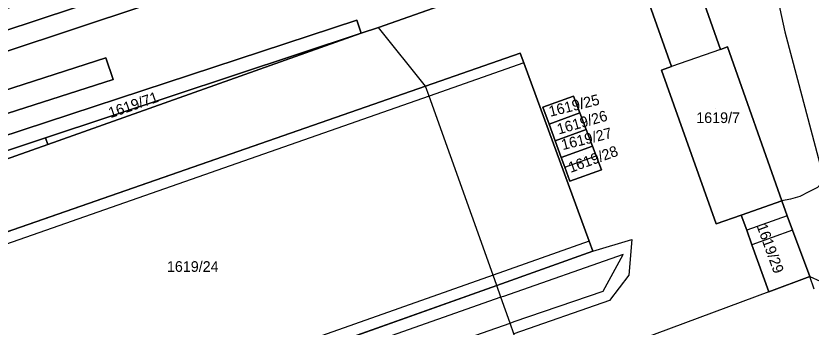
# Model space of a CAD drawing. Extents: x -263943 to -261149, y -1236934 to -1230686.
# Drawn here: x -262127.6 to -261978.7, y -1236684.2 to -1236625.9 of the extents above; entities that cross this region are included whole.
import ezdxf

# ---------------------------------------------------------------- set-up
doc = ezdxf.new("R2010")
doc.units = 0
for name, color, linetype in [('body_kn', 7, 'Continuous'), ('kladpar_druhypozemkov', 7, 'Continuous'), ('kladpar_hranice', 7, 'Continuous'), ('kladpar_parcelnecisla', 7, 'Continuous'), ('kladpar_plochy', 7, 'Continuous'), ('zappar_hrandruhpozemk', 7, 'Continuous')]:
    doc.layers.add(name, color=color, linetype=linetype)

msp = doc.modelspace()

# ---------------------------------------------------------------- linework, layer by layer
at = {"layer": 'body_kn'}
for p, q in [((-262063.76, -1236626.66), (-262063.76, -1236626.66)), ((-262059.73, -1236628.06), (-262059.73, -1236628.06)), ((-262062.97, -1236629.1), (-262062.97, -1236629.1)), ((-262062.97, -1236629.1), (-262062.97, -1236629.1)), ((-261983.68, -1236628.89), (-261983.68, -1236628.89)), ((-261995.73, -1236632.18), (-261995.73, -1236632.18)), ((-261995.73, -1236632.18), (-261995.73, -1236632.18)), ((-261994.37, -1236631.67), (-261994.37, -1236631.67)), ((-262110.74, -1236633.76), (-262110.74, -1236633.76)), ((-262033.21, -1236632.87), (-262033.21, -1236632.87)), ((-262032.54, -1236634.71), (-262032.54, -1236634.71)), ((-262032.54, -1236634.71), (-262032.54, -1236634.71)), ((-262004.86, -1236635.38), (-262004.86, -1236635.38)), ((-262006.76, -1236636.05), (-262006.76, -1236636.05)), ((-262109.4, -1236637.8), (-262109.4, -1236637.8)), ((-261981.32, -1236637.79), (-261981.32, -1236637.79)), ((-262050.9, -1236639.04), (-262050.9, -1236639.04)), ((-262050.9, -1236639.04), (-262050.9, -1236639.04)), ((-262050.23, -1236640.92), (-262050.23, -1236640.92)), ((-262050.23, -1236640.92), (-262050.23, -1236640.92)), ((-262023.21, -1236640.94), (-262023.21, -1236640.94)), ((-262028.93, -1236643.01), (-262028.93, -1236643.01)), ((-262028.93, -1236643.01), (-262028.93, -1236643.01)), ((-262022.02, -1236644.09), (-262022.02, -1236644.09)), ((-262027.79, -1236646.18), (-262027.79, -1236646.18)), ((-262027.79, -1236646.18), (-262027.79, -1236646.18)), ((-262020.84, -1236647.2), (-262020.84, -1236647.2)), ((-262122.04, -1236648.73), (-262122.04, -1236648.73)), ((-262122.04, -1236648.73), (-262122.04, -1236648.73)), ((-262121.6, -1236649.98), (-262121.6, -1236649.98)), ((-262026.66, -1236649.31), (-262026.66, -1236649.31)), ((-262026.66, -1236649.31), (-262026.66, -1236649.31)), ((-262019.67, -1236650.3), (-262019.67, -1236650.3)), ((-262025.53, -1236652.43), (-262025.53, -1236652.43)), ((-262018.98, -1236652.11), (-262018.98, -1236652.11)), ((-262024.86, -1236654.27), (-262024.86, -1236654.27)), ((-262024.86, -1236654.27), (-262024.86, -1236654.27)), ((-262017.98, -1236654.76), (-262017.98, -1236654.76)), ((-262023.92, -1236656.87), (-262023.92, -1236656.87)), ((-262023.92, -1236656.87), (-262023.92, -1236656.87)), ((-261979.15, -1236658.89), (-261979.15, -1236658.89)), ((-261984.24, -1236660.58), (-261984.24, -1236660.58)), ((-261982.63, -1236660.24), (-261982.63, -1236660.24)), ((-261980.85, -1236659.74), (-261980.85, -1236659.74)), ((-261991.81, -1236663.23), (-261991.81, -1236663.23)), ((-261991.81, -1236663.23), (-261991.81, -1236663.23)), ((-261983.22, -1236663.35), (-261983.22, -1236663.35)), ((-261983.22, -1236663.35), (-261983.22, -1236663.35)), ((-261996.54, -1236664.88), (-261996.54, -1236664.88)), ((-261990.8, -1236666.03), (-261990.8, -1236666.03)), ((-261982.22, -1236666.04), (-261982.22, -1236666.04)), ((-261982.22, -1236666.04), (-261982.22, -1236666.04)), ((-262020.29, -1236668.14), (-262020.29, -1236668.14)), ((-262020.29, -1236668.14), (-262020.29, -1236668.14)), ((-262012.32, -1236667.82), (-262012.32, -1236667.82)), ((-261989.81, -1236668.79), (-261989.81, -1236668.79)), ((-262019.61, -1236670.01), (-262019.61, -1236670.01)), ((-262019.61, -1236670.01), (-262019.61, -1236670.01)), ((-262013.93, -1236670.61), (-262013.93, -1236670.61)), ((-262038.28, -1236674.51), (-262038.28, -1236674.51)), ((-262038.28, -1236674.51), (-262038.28, -1236674.51)), ((-262012.84, -1236674.51), (-262012.84, -1236674.51)), ((-261979.01, -1236674.74), (-261979.01, -1236674.74)), ((-261979.01, -1236674.74), (-261979.01, -1236674.74)), ((-262037.6, -1236676.42), (-262037.6, -1236676.42)), ((-262037.6, -1236676.42), (-262037.6, -1236676.42)), ((-262036.81, -1236678.63), (-262036.81, -1236678.63)), ((-262036.33, -1236678.46), (-262036.33, -1236678.46)), ((-262017.67, -1236677.47), (-262017.67, -1236677.47)), ((-261986.66, -1236677.59), (-261986.66, -1236677.59)), ((-261986.66, -1236677.59), (-261986.66, -1236677.59)), ((-262016.49, -1236679.25), (-262016.49, -1236679.25)), ((-262035.09, -1236683.47), (-262035.09, -1236683.47)), ((-262034.3, -1236683.2), (-262034.3, -1236683.2))]:
    msp.add_line(p, q, dxfattribs=at)
at = {"layer": 'kladpar_druhypozemkov'}
for p, q in [((-262025.63, -1236642.81), (-262025.63, -1236642.81)), ((-261996.56, -1236643.17), (-261996.56, -1236643.17)), ((-262112.42, -1236646.37), (-262112.42, -1236646.37)), ((-262024.93, -1236646.21), (-262024.93, -1236646.21)), ((-262023.53, -1236649.11), (-262023.53, -1236649.11)), ((-262021.35, -1236652.01), (-262021.35, -1236652.01)), ((-261985.47, -1236668.92), (-261985.47, -1236668.92)), ((-262094.26, -1236671.77), (-262094.26, -1236671.77))]:
    msp.add_line(p, q, dxfattribs=at)
at = {"layer": 'kladpar_hranice'}
msp.add_line((-262121.6, -1236649.98), (-262062.97, -1236629.1), dxfattribs=at)
for points in [[(-262196.7, -1236646.45), (-262107.48, -1236617.33), (-261984.68, -1236577.25), (-261986.19, -1236581.21), (-262195.28, -1236650.4), (-262196.7, -1236646.45)], [(-262195.28, -1236650.4), (-261986.19, -1236581.21), (-261987.8, -1236585.43), (-262193.98, -1236653.99), (-262195.28, -1236650.4)], [(-261995.38, -1236605.29), (-262004.06, -1236608.42), (-262013.24, -1236611.6), (-262059.73, -1236628.06), (-262062.97, -1236629.1), (-262063.76, -1236626.66), (-262157.61, -1236657.57), (-262158.86, -1236653.69), (-262109.4, -1236637.8), (-262110.74, -1236633.76), (-262191.87, -1236659.93), (-262192.68, -1236657.6), (-262193.98, -1236653.99), (-261987.8, -1236585.43), (-261989.5, -1236589.9), (-261990.06, -1236591.36), (-261995.38, -1236605.29)], [(-261991.81, -1236663.23), (-261996.54, -1236664.88), (-262006.76, -1236636.05), (-262004.86, -1236635.38), (-262008.97, -1236623.77), (-262013.24, -1236611.6), (-262004.06, -1236608.42), (-261999.83, -1236620.47), (-261995.73, -1236632.18), (-261994.37, -1236631.67), (-261984.24, -1236660.58), (-261991.81, -1236663.23)], [(-262062.97, -1236629.1), (-262059.73, -1236628.06), (-262013.24, -1236611.6)], [(-262008.97, -1236623.77), (-262004.86, -1236635.38), (-262006.76, -1236636.05), (-261996.54, -1236664.88), (-261991.81, -1236663.23), (-261990.8, -1236666.03), (-261989.81, -1236668.79), (-261986.66, -1236677.59), (-261979.01, -1236674.74), (-261982.22, -1236666.04), (-261983.22, -1236663.35), (-261984.24, -1236660.58), (-261994.37, -1236631.67), (-261995.73, -1236632.18), (-261999.83, -1236620.47)], [(-262122.04, -1236648.73), (-262188.05, -1236670.67), (-262189.03, -1236667.92), (-262157.61, -1236657.57), (-262063.76, -1236626.66), (-262062.97, -1236629.1), (-262122.04, -1236648.73)], [(-262062.97, -1236629.1), (-262121.6, -1236649.98), (-262122.04, -1236648.73), (-262062.97, -1236629.1)], [(-262157.61, -1236657.57), (-262189.03, -1236667.92), (-262191.87, -1236659.93), (-262110.74, -1236633.76), (-262109.4, -1236637.8), (-262158.86, -1236653.69), (-262157.61, -1236657.57)], [(-262020.29, -1236668.14), (-262019.61, -1236670.01), (-262037.6, -1236676.42), (-262084.44, -1236693.13), (-262150.8, -1236716.52), (-262151.48, -1236714.57), (-262163.5, -1236680.66), (-262164.25, -1236678.54), (-262158.87, -1236676.67), (-262050.9, -1236639.04), (-262033.21, -1236632.87), (-262032.54, -1236634.71), (-262020.29, -1236668.14)], [(-262020.29, -1236668.14), (-262032.54, -1236634.71), (-262033.21, -1236632.87), (-262050.9, -1236639.04), (-262158.87, -1236676.67), (-262164.25, -1236678.54), (-262163.5, -1236680.66), (-262151.48, -1236714.57), (-262150.8, -1236716.52), (-262084.44, -1236693.13), (-262037.6, -1236676.42), (-262019.61, -1236670.01), (-262020.29, -1236668.14)], [(-262028.93, -1236643.01), (-262023.21, -1236640.94), (-262022.02, -1236644.09), (-262027.79, -1236646.18), (-262028.93, -1236643.01)], [(-262020.84, -1236647.2), (-262022.02, -1236644.09), (-262023.21, -1236640.94), (-262028.93, -1236643.01), (-262027.79, -1236646.18), (-262026.66, -1236649.31), (-262025.53, -1236652.43), (-262024.86, -1236654.27), (-262023.92, -1236656.87), (-262017.98, -1236654.76), (-262018.98, -1236652.11), (-262019.67, -1236650.3), (-262020.84, -1236647.2)], [(-262027.79, -1236646.18), (-262022.02, -1236644.09), (-262020.84, -1236647.2), (-262026.66, -1236649.31), (-262027.79, -1236646.18)], [(-262026.66, -1236649.31), (-262020.84, -1236647.2), (-262019.67, -1236650.3), (-262025.53, -1236652.43), (-262026.66, -1236649.31)], [(-262187.18, -1236673.14), (-262188.05, -1236670.67), (-262122.04, -1236648.73), (-262121.6, -1236649.98), (-262142.65, -1236657.44), (-262187.18, -1236673.14)], [(-262203.07, -1236794.45), (-262292.7, -1236824.82), (-262291.98, -1236818.56), (-262291.48, -1236814.22), (-262290.92, -1236809.43), (-262287.73, -1236781.93), (-262291.96, -1236758.28), (-262297.62, -1236722.93), (-262301.05, -1236713.72), (-262297.28, -1236712.24), (-262248.36, -1236695.07), (-262222.87, -1236685.93), (-262216.94, -1236683.81), (-262187.18, -1236673.14), (-262142.65, -1236657.44), (-262121.6, -1236649.98)], [(-262023.92, -1236656.87), (-262024.86, -1236654.27), (-262025.53, -1236652.43), (-262019.67, -1236650.3), (-262018.98, -1236652.11), (-262017.98, -1236654.76), (-262023.92, -1236656.87)], [(-261979.01, -1236674.74), (-261986.66, -1236677.59), (-261989.81, -1236668.79), (-261990.8, -1236666.03), (-261991.81, -1236663.23), (-261984.24, -1236660.58), (-261983.22, -1236663.35), (-261982.22, -1236666.04), (-261979.01, -1236674.74)]]:
    msp.add_lwpolyline(points, dxfattribs=at)
at = {"layer": 'kladpar_plochy'}
for p, q in [((-262059.73, -1236628.06), (-262013.24, -1236611.6)), ((-261995.73, -1236632.18), (-261999.83, -1236620.47)), ((-262008.97, -1236623.77), (-262004.86, -1236635.38)), ((-262062.97, -1236629.1), (-262059.73, -1236628.06)), ((-262121.6, -1236649.98), (-262062.97, -1236629.1)), ((-261994.37, -1236631.67), (-261995.73, -1236632.18)), ((-261984.24, -1236660.58), (-261994.37, -1236631.67)), ((-262033.21, -1236632.87), (-262050.9, -1236639.04)), ((-262032.54, -1236634.71), (-262033.21, -1236632.87)), ((-262020.29, -1236668.14), (-262032.54, -1236634.71)), ((-262004.86, -1236635.38), (-262006.76, -1236636.05)), ((-262006.76, -1236636.05), (-261996.54, -1236664.88)), ((-262050.9, -1236639.04), (-262158.87, -1236676.67)), ((-262023.21, -1236640.94), (-262028.93, -1236643.01)), ((-262022.02, -1236644.09), (-262023.21, -1236640.94)), ((-262028.93, -1236643.01), (-262027.79, -1236646.18)), ((-262020.84, -1236647.2), (-262022.02, -1236644.09)), ((-262027.79, -1236646.18), (-262026.66, -1236649.31)), ((-262019.67, -1236650.3), (-262020.84, -1236647.2)), ((-262142.65, -1236657.44), (-262121.6, -1236649.98)), ((-262026.66, -1236649.31), (-262025.53, -1236652.43)), ((-262018.98, -1236652.11), (-262019.67, -1236650.3)), ((-262025.53, -1236652.43), (-262024.86, -1236654.27)), ((-262017.98, -1236654.76), (-262018.98, -1236652.11)), ((-262024.86, -1236654.27), (-262023.92, -1236656.87)), ((-262023.92, -1236656.87), (-262017.98, -1236654.76)), ((-261983.22, -1236663.35), (-261984.24, -1236660.58)), ((-261996.54, -1236664.88), (-261991.81, -1236663.23)), ((-261991.81, -1236663.23), (-261990.8, -1236666.03)), ((-261982.22, -1236666.04), (-261983.22, -1236663.35)), ((-261990.8, -1236666.03), (-261989.81, -1236668.79)), ((-261979.01, -1236674.74), (-261982.22, -1236666.04)), ((-262019.61, -1236670.01), (-262020.29, -1236668.14)), ((-261989.81, -1236668.79), (-261986.66, -1236677.59)), ((-262037.6, -1236676.42), (-262019.61, -1236670.01)), ((-261986.66, -1236677.59), (-261979.01, -1236674.74)), ((-262084.44, -1236693.13), (-262037.6, -1236676.42))]:
    msp.add_line(p, q, dxfattribs=at)
for points in [[(-262196.7, -1236646.45), (-262107.48, -1236617.33), (-261984.68, -1236577.25), (-261986.19, -1236581.21), (-262195.28, -1236650.4)], [(-262195.28, -1236650.4), (-261986.19, -1236581.21), (-261987.8, -1236585.43), (-262193.98, -1236653.99)], [(-261995.38, -1236605.29), (-262004.06, -1236608.42), (-262013.24, -1236611.6), (-262059.73, -1236628.06), (-262062.97, -1236629.1), (-262063.76, -1236626.66), (-262157.61, -1236657.57), (-262158.86, -1236653.69), (-262109.4, -1236637.8), (-262110.74, -1236633.76), (-262191.87, -1236659.93), (-262192.68, -1236657.6), (-262193.98, -1236653.99), (-261987.8, -1236585.43), (-261989.5, -1236589.9), (-261990.06, -1236591.36)], [(-261991.81, -1236663.23), (-261996.54, -1236664.88), (-262006.76, -1236636.05), (-262004.86, -1236635.38), (-262008.97, -1236623.77), (-262013.24, -1236611.6), (-262004.06, -1236608.42), (-261999.83, -1236620.47), (-261995.73, -1236632.18), (-261994.37, -1236631.67), (-261984.24, -1236660.58)], [(-262122.04, -1236648.73), (-262188.05, -1236670.67), (-262189.03, -1236667.92), (-262157.61, -1236657.57), (-262063.76, -1236626.66), (-262062.97, -1236629.1)], [(-262062.97, -1236629.1), (-262121.6, -1236649.98), (-262122.04, -1236648.73)], [(-262157.61, -1236657.57), (-262189.03, -1236667.92), (-262191.87, -1236659.93), (-262110.74, -1236633.76), (-262109.4, -1236637.8), (-262158.86, -1236653.69)], [(-262020.29, -1236668.14), (-262019.61, -1236670.01), (-262037.6, -1236676.42), (-262084.44, -1236693.13), (-262150.8, -1236716.52), (-262151.48, -1236714.57), (-262163.5, -1236680.66), (-262164.25, -1236678.54), (-262158.87, -1236676.67), (-262050.9, -1236639.04), (-262033.21, -1236632.87), (-262032.54, -1236634.71)], [(-262028.93, -1236643.01), (-262023.21, -1236640.94), (-262022.02, -1236644.09), (-262027.79, -1236646.18)], [(-262027.79, -1236646.18), (-262022.02, -1236644.09), (-262020.84, -1236647.2), (-262026.66, -1236649.31)], [(-262026.66, -1236649.31), (-262020.84, -1236647.2), (-262019.67, -1236650.3), (-262025.53, -1236652.43)], [(-262187.18, -1236673.14), (-262188.05, -1236670.67), (-262122.04, -1236648.73), (-262121.6, -1236649.98), (-262142.65, -1236657.44)], [(-262023.92, -1236656.87), (-262024.86, -1236654.27), (-262025.53, -1236652.43), (-262019.67, -1236650.3), (-262018.98, -1236652.11), (-262017.98, -1236654.76)], [(-261979.01, -1236674.74), (-261986.66, -1236677.59), (-261989.81, -1236668.79), (-261990.8, -1236666.03), (-261991.81, -1236663.23), (-261984.24, -1236660.58), (-261983.22, -1236663.35), (-261982.22, -1236666.04)]]:
    msp.add_lwpolyline(points, close=True, dxfattribs=at)
at = {"layer": 'zappar_hrandruhpozemk'}
for p, q in [((-262050.9, -1236639.04), (-262059.73, -1236628.06)), ((-261995.73, -1236632.18), (-262004.86, -1236635.38)), ((-262050.23, -1236640.92), (-262050.9, -1236639.04)), ((-262038.28, -1236674.51), (-262050.23, -1236640.92)), ((-262024.86, -1236654.27), (-262018.98, -1236652.11)), ((-261983.22, -1236663.35), (-261990.8, -1236666.03)), ((-261982.22, -1236666.04), (-261989.81, -1236668.79)), ((-262013.93, -1236670.61), (-262036.33, -1236678.46)), ((-262017.67, -1236677.47), (-262013.93, -1236670.61)), ((-262037.6, -1236676.42), (-262038.28, -1236674.51)), ((-261978.17, -1236677.14), (-261979.01, -1236674.74)), ((-262034.3, -1236683.2), (-262017.67, -1236677.47)), ((-262016.49, -1236679.25), (-262034.38, -1236685.47))]:
    msp.add_line(p, q, dxfattribs=at)
for points in [[(-261985.94, -1236613.55), (-261985.61, -1236617.37), (-261985.19, -1236620.84), (-261984.6, -1236624.57), (-261983.68, -1236628.89), (-261981.32, -1236637.79), (-261976.27, -1236656.7), (-261977.54, -1236658.05), (-261979.15, -1236658.89), (-261980.85, -1236659.74), (-261982.63, -1236660.24), (-261984.24, -1236660.58)], [(-262032.54, -1236634.71), (-262050.23, -1236640.92), (-262158.09, -1236678.76), (-262163.5, -1236680.66)], [(-262020.29, -1236668.14), (-262038.28, -1236674.51), (-262151.48, -1236714.57)], [(-262019.61, -1236670.01), (-262012.32, -1236667.82), (-262012.84, -1236674.51), (-262016.49, -1236679.25)], [(-261979.01, -1236674.74), (-261977.06, -1236675.59), (-261975.11, -1236676.95), (-261973.5, -1236678.39), (-261972.06, -1236680), (-261970.79, -1236681.61), (-261969.86, -1236683.31)], [(-261986.66, -1236677.59), (-262031.26, -1236694.22), (-262034.38, -1236685.47), (-262035.09, -1236683.47), (-262036.81, -1236678.63), (-262037.6, -1236676.42)], [(-262036.33, -1236678.46), (-262036.81, -1236678.63), (-262085.29, -1236695.76)], [(-262084.19, -1236700.67), (-262035.09, -1236683.47), (-262034.3, -1236683.2)]]:
    msp.add_lwpolyline(points, dxfattribs=at)

# ---------------------------------------------------------------- texts
at = {"layer": 'kladpar_parcelnecisla'}
for s, rotation, p in [('1619/71', 19, (-262109.88, -1236645.08)), ('1619/25', 14, (-262027.57, -1236644.81)), ('1619/26', 16, (-262025.98, -1236648.13)), ('1619/27', 14, (-262025.23, -1236651.06)), ('1619/28', 20, (-262023.76, -1236655.33)), ('1619/29', 290, (-261988.96, -1236665.28))]:
    msp.add_text(s, height=2, rotation=rotation, dxfattribs=at).set_placement(p)
for s, p in [('1619/7', (-262000.24, -1236645.97)), ('1619/24', (-262099.32, -1236673.87))]:
    msp.add_text(s, height=2, dxfattribs=at).set_placement(p)

doc.saveas('drawing.dxf')
